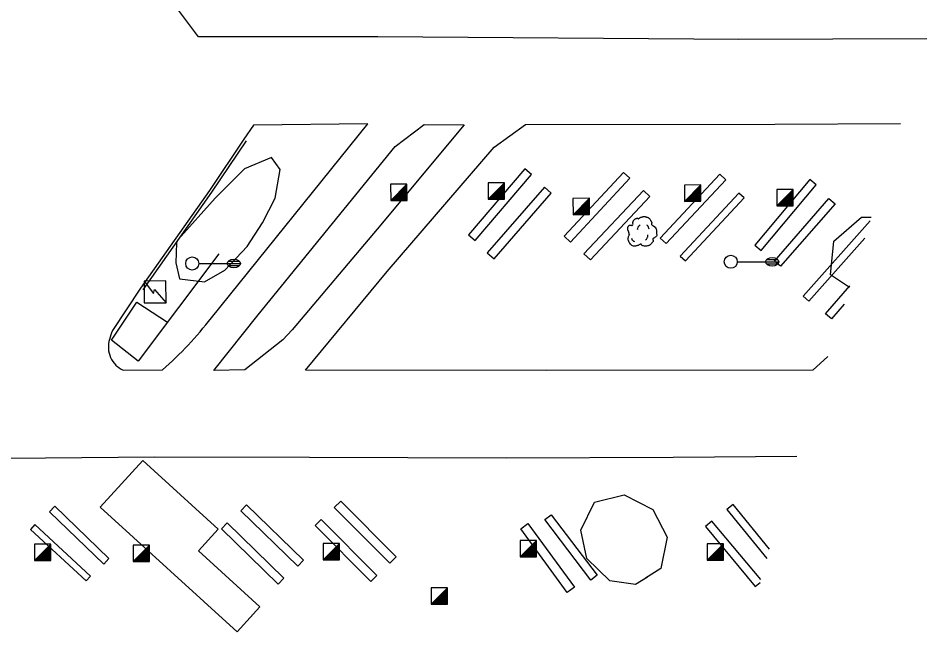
# Model space of a CAD drawing. Extents: x 2145380 to 2156929, y 139568 to 149130.
# Drawn here: x 2151453.1 to 2151661.1, y 147840 to 147980.4 of the extents above; entities that cross this region are included whole.
import ezdxf

# ---------------------------------------------------------------- set-up
doc = ezdxf.new("R2010")
doc.units = 0
for name, color, linetype in [('TOPO_Asphalt', 7, 'Continuous'), ('TOPO_Concrete', 7, 'Continuous'), ('TOPO_Curb Back', 7, 'Continuous'), ('TOPO_Fence', 7, 'Continuous'), ('TOPO_Light Pole', 7, 'Continuous'), ('TOPO_Misc', 7, 'Continuous'), ('TOPO_Tree', 7, 'Continuous'), ('TOPO_Tree Line', 7, 'Continuous')]:
    doc.layers.add(name, color=color, linetype=linetype)

# ---------------------------------------------------------------- blocks, each defined once
blk = doc.blocks.new('LP')
at = {"layer": 'TOPO_Light Pole'}
blk.add_line((3.81, 0), (20.32, 0), dxfattribs=at)
for points in [[(20.32, 0), (27.94, 0)], [(20.32, 0), (23.5, 0)], [(20.83, 1.27), (27.43, 1.27)], [(20.83, 1.27), (23.5, 1.27)], [(23.71, 1.27), (27.43, 1.27)], [(23.71, 0), (27.94, 0)], [(20.83, -1.27), (27.43, -1.27)], [(20.83, -1.27), (23.5, -1.27)], [(23.71, -1.27), (27.43, -1.27)]]:
    blk.add_lwpolyline(points, dxfattribs=at)
blk.add_circle((0, 0), 3.81, dxfattribs=at)
blk.add_ellipse((24.13, 0), major_axis=(3.81, 0), ratio=0.666667, dxfattribs=at)
blk = doc.blocks.new('TREE')
at = {"layer": 'TOPO_Tree'}
for points in [[(-14.1, -0.4), (-14.2, 0.5), (-14.4, 1.4), (-14.6, 2.3), (-14.8, 3.2), (-15.5, 4), (-15.7, 4.9), (-15.8, 5.6), (-15.7, 6.3), (-15.7, 7), (-15.6, 7.9), (-15.7, 8.8), (-15.1, 9.7), (-14.6, 10.4), (-13.8, 10.5), (-13, 10.7), (-12.2, 11), (-11.1, 10), (-10.4, 10.7), (-9.4, 11.7), (-10.3, 13.3), (-9.8, 14.4), (-9.6, 15.1), (-9.3, 15.9), (-8.8, 16.5), (-8.2, 17.3), (-7.5, 17.7), (-6.7, 18.1), (-6.1, 18.4), (-5.6, 18.6), (-5.1, 18.7), (-4.5, 18.7), (-4, 18.5), (-3.5, 18.1)], [(-4.2, 5.1), (-4.5, 6.1), (-4.3, 7.2), (-3.8, 8.2), (-3.3, 9.3), (-2.7, 10.3), (-1.6, 11)], [(-3.5, 17.6), (-3.1, 18.3), (-2.6, 18.8), (-1.9, 19.2), (-1, 19.7), (-0.2, 20), (0.7, 20.2), (1.6, 20.5), (2.5, 20.8), (3.4, 20.8), (4.1, 20.7), (4.8, 20.5), (5.5, 20.2), (6.4, 19.9), (7.3, 19.7), (8.2, 19.2), (9.4, 18.4), (10, 17.2), (10.8, 16), (11.2, 15.3), (11.6, 14.6), (11.9, 13.9), (12.2, 13.1), (11.4, 12), (11.9, 11.2), (12, 11), (12.2, 10.9), (12.4, 10.7), (12.9, 10.4), (13.5, 10), (14, 9.7), (14.7, 9.2), (15.4, 8.7), (16.1, 8.1), (16.7, 7.5), (16.9, 6.7), (17.1, 6), (17.6, 4.4), (17.7, 2.8), (17.7, 1.2), (17.7, -0.2), (17.8, -2.2), (16.6, -3), (15.5, -3.8), (14.3, -4.6), (13.2, -5.3)], [(5.9, 11.2), (6.5, 10.7), (7, 10.2), (7.4, 9.5), (7.9, 8.6), (8.3, 7.6), (8.5, 6.6)], [(13.2, -5.3), (13.3, -5.8), (13.4, -6.3), (13.4, -6.7), (13.8, -8.5), (12.2, -10), (10.8, -11.5), (10, -12.3), (9.1, -12.8), (8.2, -13.1), (6, -13.8), (3.3, -13.6), (1.3, -13.1), (0.5, -12.9), (-0.1, -11.4), (-0.8, -11.5), (-2, -11.6), (-3.3, -12.8), (-4.5, -13.1), (-6.1, -13.5), (-7.8, -14), (-9.3, -13.6), (-11.4, -13.1), (-12.8, -11.4), (-14.1, -9.4), (-15.3, -7.3), (-15.6, -5.1), (-15.1, -3), (-14.9, -1.9), (-13.9, -0.8), (-13.5, 0.1)], [(-11.4, -4.5), (-11.5, -5.4), (-11, -6.3), (-10.1, -7.2), (-9.3, -8), (-8.5, -8.3), (-7.7, -8.1)], [(4.8, -6.3), (5.7, -5.7), (6.3, -4.9), (6.8, -3.9), (7.4, -2.8), (7.6, -1.7), (7.5, -0.6)]]:
    blk.add_open_spline(points, degree=3, dxfattribs=at)

msp = doc.modelspace()

# ---------------------------------------------------------------- linework, layer by layer
at = {"layer": 'TOPO_Asphalt'}
for points in [[(2151661.13, 147975.73), (2151618.11, 147975.54), (2151535.46, 147976.14), (2151494.42, 147976.19), (2151484.57, 147989.39)], [(2151497.35, 147911.87), (2151533.15, 147956.25), (2151507.02, 147955.97), (2151504.8, 147952.73)], [(2151555.26, 147956.07), (2151535.28, 147932.2), (2151515.83, 147909.1), (2151513.75, 147906.84), (2151505.01, 147899.95), (2151497.9, 147899.8), (2151508.06, 147912.58), (2151539.46, 147951.08), (2151546.1, 147956.15), (2151555.26, 147956.07)], [(2151638.48, 147903.02), (2151635.07, 147899.88), (2151574.08, 147899.83), (2151518.89, 147899.89), (2151537.59, 147922.49), (2151562.12, 147950.95), (2151569.27, 147956.11), (2151626.32, 147956.19), (2151655.09, 147956.33)], [(2151481.14, 147918.64), (2151474.74, 147908.95)], [(2151477.17, 147899.92), (2151486.16, 147900.01)], [(2151150.16, 147863.39), (2151185.44, 147860.59), (2151215.03, 147859.03), (2151213.7, 147850.88), (2151231.54, 147849.26), (2151246.75, 147848.38), (2151247.88, 147856.25), (2151320.29, 147858.23), (2151354.44, 147878.79), (2151354.36, 147880.63), (2151399.23, 147880.11), (2151442.64, 147879.73), (2151484.37, 147880.08), (2151519.81, 147879.98), (2151564.8, 147879.85), (2151603.06, 147879.99), (2151631.39, 147880.25)], [(2151503.24, 147840.04), (2151471.93, 147868.58), (2151481.66, 147879.25), (2151498.92, 147863.52), (2151494.4, 147858.56), (2151508.45, 147845.75), (2151503.24, 147840.04)]]:
    msp.add_lwpolyline(points, dxfattribs=at)
for centre, radius, start, end in [((2151432.66, 147961.7), 81.66, 310.9367, 322.3959), ((2151482.51, 147905.01), 8.71, 153.1076, 181.0299), ((2151479.52, 147905.11), 5.73, 182.4958, 224.7354), ((2151479.76, 147905.63), 6.27, 226.5402, 245.6089)]:
    msp.add_arc(centre, radius, start, end, dxfattribs=at)
at = {"layer": 'TOPO_Concrete'}
for points in [[(2151569.13, 147946.01), (2151556.18, 147930.88), (2151557.71, 147929.58), (2151570.65, 147944.7), (2151569.13, 147946.01)], [(2151591.69, 147945.17), (2151578.08, 147930.56), (2151579.53, 147929.21), (2151593.14, 147943.82), (2151591.69, 147945.17)], [(2151613.74, 147944.72), (2151600.1, 147930.13), (2151601.45, 147928.87), (2151615.09, 147943.46), (2151613.74, 147944.72)], [(2151634.31, 147943.57), (2151621.73, 147928.54), (2151623.24, 147927.27), (2151635.83, 147942.3), (2151634.31, 147943.57)], [(2151573.58, 147941.77), (2151560.5, 147926.79), (2151562.07, 147925.41), (2151575.16, 147940.39), (2151573.58, 147941.77)], [(2151596.24, 147941.04), (2151582.65, 147926.56), (2151584.12, 147925.17), (2151597.72, 147939.65), (2151596.24, 147941.04)], [(2151618.08, 147940.44), (2151604.67, 147926.02), (2151605.88, 147924.89), (2151619.29, 147939.32), (2151618.08, 147940.44)], [(2151626.29, 147924.87), (2151638.73, 147939.19), (2151640.11, 147937.99), (2151627.67, 147923.67), (2151626.29, 147924.87)], [(2151648.17, 147934.11), (2151632.82, 147916.83), (2151634.11, 147915.69), (2151646.92, 147930.11)], [(2151642.21, 147914.98), (2151639.3, 147911.63), (2151637.95, 147912.8), (2151643.53, 147919.23)], [(2151539.67, 147857.2), (2151526.97, 147869.94), (2151525.48, 147868.45), (2151538.18, 147855.72), (2151539.67, 147857.2)], [(2151473.91, 147856.79), (2151461.49, 147868.75), (2151460.29, 147867.52), (2151472.72, 147855.55), (2151473.91, 147856.79)], [(2151504.13, 147867.75), (2151517.16, 147855.08), (2151518.47, 147856.42), (2151505.43, 147869.1), (2151504.13, 147867.75)], [(2151625.12, 147858.98), (2151616.78, 147869.17), (2151615.34, 147867.99), (2151624.51, 147856.8)], [(2151535.23, 147852.92), (2151522.46, 147865.75), (2151521.1, 147864.4), (2151533.88, 147851.58), (2151535.23, 147852.92)], [(2151584.2, 147851.87), (2151573.7, 147865.73), (2151575.15, 147866.83), (2151585.65, 147852.97), (2151584.2, 147851.87)], [(2151469.68, 147852.8), (2151456.98, 147864.57), (2151455.95, 147863.47), (2151468.66, 147851.7), (2151469.68, 147852.8)], [(2151499.64, 147863.61), (2151512.67, 147850.94), (2151513.97, 147852.28), (2151500.94, 147864.95), (2151499.64, 147863.61)], [(2151578.81, 147849.02), (2151568.16, 147863.6), (2151569.81, 147864.8), (2151580.46, 147850.22), (2151578.81, 147849.02)], [(2151623.14, 147851.99), (2151611.95, 147865.38), (2151610.43, 147864.1), (2151621.87, 147850.42), (2151622.95, 147851.32)]]:
    msp.add_lwpolyline(points, dxfattribs=at)
at = {"layer": 'TOPO_Curb Back'}
for points in [[(2151504.8, 147952.73), (2151496.9, 147941), (2151481.14, 147918.64)], [(2151505.3, 147952.39), (2151497.39, 147940.66), (2151481.63, 147918.29)]]:
    msp.add_lwpolyline(points, dxfattribs=at)
at = {"layer": 'TOPO_Fence'}
msp.add_lwpolyline([(2151499.06, 147926.56), (2151480.61, 147901.94), (2151474.52, 147906.75), (2151480.26, 147915.48), (2151487.33, 147910.9)], dxfattribs=at)
at = {"layer": 'TOPO_Misc'}
for p, q in [((2151538.4, 147938.73), (2151542.13, 147942.48)), ((2151542.1, 147942.44), (2151542.13, 147942.44)), ((2151560.72, 147939.02), (2151564.45, 147942.77)), ((2151564.24, 147942.55), (2151564.45, 147942.55)), ((2151564.42, 147942.74), (2151564.45, 147942.74)), ((2151540.05, 147940.39), (2151542.13, 147940.39)), ((2151540.24, 147940.58), (2151542.13, 147940.58)), ((2151540.42, 147940.76), (2151542.13, 147940.76)), ((2151540.61, 147940.95), (2151542.13, 147940.95)), ((2151540.79, 147941.13), (2151542.13, 147941.13)), ((2151540.98, 147941.32), (2151542.13, 147941.32)), ((2151541.16, 147941.51), (2151542.13, 147941.51)), ((2151541.36, 147941.7), (2151542.13, 147941.7)), ((2151541.55, 147941.89), (2151542.13, 147941.89)), ((2151541.73, 147942.07), (2151542.13, 147942.07)), ((2151541.92, 147942.26), (2151542.13, 147942.26)), ((2151562.18, 147940.49), (2151564.45, 147940.49)), ((2151562.37, 147940.69), (2151564.45, 147940.69)), ((2151562.56, 147940.87), (2151564.45, 147940.87)), ((2151562.74, 147941.05), (2151564.45, 147941.05)), ((2151562.93, 147941.24), (2151564.45, 147941.24)), ((2151563.11, 147941.43), (2151564.45, 147941.43)), ((2151563.3, 147941.62), (2151564.45, 147941.62)), ((2151563.49, 147941.8), (2151564.45, 147941.8)), ((2151563.68, 147941.99), (2151564.45, 147941.99)), ((2151563.87, 147942.18), (2151564.45, 147942.18)), ((2151564.05, 147942.36), (2151564.45, 147942.36)), ((2151605.67, 147938.53), (2151609.41, 147942.28)), ((2151607.51, 147940.38), (2151609.41, 147940.38)), ((2151607.69, 147940.56), (2151609.41, 147940.56)), ((2151607.88, 147940.75), (2151609.41, 147940.75)), ((2151608.07, 147940.93), (2151609.41, 147940.93)), ((2151608.26, 147941.12), (2151609.41, 147941.12)), ((2151608.44, 147941.31), (2151609.41, 147941.31)), ((2151608.63, 147941.5), (2151609.41, 147941.5)), ((2151608.82, 147941.69), (2151609.41, 147941.69)), ((2151609.01, 147941.87), (2151609.41, 147941.87)), ((2151609.2, 147942.06), (2151609.41, 147942.06)), ((2151609.38, 147942.24), (2151609.41, 147942.24)), ((2151626.81, 147937.53), (2151630.55, 147941.28)), ((2151629.77, 147940.5), (2151630.55, 147940.5)), ((2151629.96, 147940.69), (2151630.55, 147940.69)), ((2151630.14, 147940.87), (2151630.55, 147940.87)), ((2151630.33, 147941.06), (2151630.55, 147941.06)), ((2151630.51, 147941.25), (2151630.55, 147941.25)), ((2151538.55, 147938.89), (2151542.14, 147938.89)), ((2151538.74, 147939.08), (2151542.14, 147939.08)), ((2151538.92, 147939.26), (2151542.14, 147939.26)), ((2151539.11, 147939.46), (2151542.14, 147939.46)), ((2151539.3, 147939.64), (2151542.14, 147939.64)), ((2151539.49, 147939.83), (2151542.14, 147939.83)), ((2151539.68, 147940.02), (2151542.14, 147940.02)), ((2151539.86, 147940.2), (2151542.13, 147940.2)), ((2151560.87, 147939.19), (2151564.46, 147939.19)), ((2151561.06, 147939.38), (2151564.46, 147939.38)), ((2151561.25, 147939.56), (2151564.46, 147939.56)), ((2151561.44, 147939.75), (2151564.46, 147939.75)), ((2151561.62, 147939.93), (2151564.46, 147939.93)), ((2151561.81, 147940.12), (2151564.46, 147940.12)), ((2151562, 147940.31), (2151564.46, 147940.31)), ((2151583.88, 147939.23), (2151580.13, 147939.22)), ((2151580.13, 147939.22), (2151580.14, 147935.48)), ((2151580.14, 147935.48), (2151583.88, 147939.23)), ((2151582.91, 147938.26), (2151583.88, 147938.26)), ((2151583.1, 147938.45), (2151583.88, 147938.45)), ((2151583.29, 147938.64), (2151583.88, 147938.64)), ((2151583.47, 147938.82), (2151583.88, 147938.82)), ((2151583.66, 147939.01), (2151583.88, 147939.01)), ((2151583.85, 147939.19), (2151583.88, 147939.19)), ((2151583.88, 147935.49), (2151583.88, 147939.23)), ((2151605.83, 147938.69), (2151609.41, 147938.69)), ((2151606.02, 147938.88), (2151609.41, 147938.88)), ((2151606.2, 147939.06), (2151609.41, 147939.06)), ((2151606.39, 147939.26), (2151609.41, 147939.26)), ((2151606.57, 147939.44), (2151609.41, 147939.44)), ((2151606.76, 147939.63), (2151609.41, 147939.63)), ((2151606.96, 147939.82), (2151609.41, 147939.82)), ((2151607.14, 147940), (2151609.41, 147940)), ((2151607.33, 147940.19), (2151609.41, 147940.19)), ((2151627.53, 147938.26), (2151630.55, 147938.26)), ((2151627.71, 147938.44), (2151630.55, 147938.44)), ((2151627.9, 147938.63), (2151630.55, 147938.63)), ((2151628.09, 147938.82), (2151630.55, 147938.82)), ((2151628.27, 147939), (2151630.55, 147939)), ((2151628.46, 147939.2), (2151630.55, 147939.2)), ((2151628.65, 147939.38), (2151630.55, 147939.38)), ((2151628.83, 147939.56), (2151630.55, 147939.56)), ((2151629.02, 147939.75), (2151630.55, 147939.75)), ((2151629.21, 147939.94), (2151630.55, 147939.94)), ((2151629.4, 147940.13), (2151630.55, 147940.13)), ((2151629.58, 147940.31), (2151630.55, 147940.31)), ((2151580.86, 147936.21), (2151583.88, 147936.21)), ((2151581.04, 147936.39), (2151583.88, 147936.39)), ((2151581.23, 147936.58), (2151583.88, 147936.58)), ((2151581.42, 147936.77), (2151583.88, 147936.77)), ((2151581.6, 147936.95), (2151583.88, 147936.95)), ((2151581.8, 147937.14), (2151583.88, 147937.14)), ((2151581.98, 147937.33), (2151583.88, 147937.33)), ((2151582.16, 147937.51), (2151583.88, 147937.51)), ((2151582.35, 147937.7), (2151583.88, 147937.7)), ((2151582.54, 147937.88), (2151583.88, 147937.88)), ((2151582.73, 147938.07), (2151583.88, 147938.07)), ((2151626.96, 147937.7), (2151630.55, 147937.7)), ((2151627.16, 147937.89), (2151630.55, 147937.89)), ((2151627.34, 147938.07), (2151630.55, 147938.07)), ((2151580.14, 147935.48), (2151583.88, 147935.49)), ((2151580.3, 147935.64), (2151583.88, 147935.64)), ((2151580.49, 147935.83), (2151583.88, 147935.83)), ((2151580.67, 147936.02), (2151583.88, 147936.02)), ((2151456.87, 147856.36), (2151460.61, 147860.11)), ((2151459.83, 147859.33), (2151460.61, 147859.33)), ((2151460.02, 147859.52), (2151460.61, 147859.52)), ((2151460.21, 147859.7), (2151460.61, 147859.7)), ((2151460.4, 147859.89), (2151460.61, 147859.89)), ((2151460.58, 147860.07), (2151460.61, 147860.07)), ((2151479.48, 147856.15), (2151483.21, 147859.9)), ((2151482.63, 147859.3), (2151483.21, 147859.3)), ((2151482.81, 147859.49), (2151483.21, 147859.49)), ((2151483, 147859.68), (2151483.21, 147859.68)), ((2151483.18, 147859.86), (2151483.21, 147859.86)), ((2151522.94, 147856.5), (2151526.68, 147860.25)), ((2151525.71, 147859.27), (2151526.68, 147859.27)), ((2151525.9, 147859.46), (2151526.68, 147859.46)), ((2151526.09, 147859.65), (2151526.68, 147859.65)), ((2151526.28, 147859.84), (2151526.68, 147859.84)), ((2151526.47, 147860.03), (2151526.68, 147860.03)), ((2151526.65, 147860.21), (2151526.68, 147860.21)), ((2151568.04, 147857.16), (2151571.78, 147860.91)), ((2151570.25, 147859.37), (2151571.78, 147859.37)), ((2151570.44, 147859.56), (2151571.78, 147859.56)), ((2151570.63, 147859.75), (2151571.78, 147859.75)), ((2151570.81, 147859.93), (2151571.78, 147859.93)), ((2151571, 147860.12), (2151571.78, 147860.12)), ((2151571.19, 147860.31), (2151571.78, 147860.31)), ((2151571.38, 147860.5), (2151571.78, 147860.5)), ((2151571.57, 147860.69), (2151571.78, 147860.69)), ((2151571.75, 147860.87), (2151571.78, 147860.87)), ((2151610.88, 147856.43), (2151614.61, 147860.18)), ((2151613.83, 147859.39), (2151614.61, 147859.39)), ((2151614.03, 147859.58), (2151614.61, 147859.58)), ((2151614.21, 147859.77), (2151614.61, 147859.77)), ((2151614.4, 147859.96), (2151614.61, 147859.96)), ((2151614.58, 147860.14), (2151614.61, 147860.14)), ((2151457.78, 147857.27), (2151460.62, 147857.27)), ((2151457.97, 147857.46), (2151460.62, 147857.46)), ((2151458.16, 147857.65), (2151460.62, 147857.65)), ((2151458.34, 147857.83), (2151460.61, 147857.83)), ((2151458.53, 147858.02), (2151460.61, 147858.02)), ((2151458.71, 147858.21), (2151460.61, 147858.21)), ((2151458.89, 147858.39), (2151460.61, 147858.39)), ((2151459.08, 147858.58), (2151460.61, 147858.58)), ((2151459.27, 147858.77), (2151460.61, 147858.77)), ((2151459.46, 147858.96), (2151460.61, 147858.96)), ((2151459.64, 147859.14), (2151460.61, 147859.14)), ((2151480.57, 147857.25), (2151483.22, 147857.25)), ((2151480.76, 147857.44), (2151483.22, 147857.44)), ((2151480.94, 147857.62), (2151483.21, 147857.62)), ((2151481.13, 147857.81), (2151483.21, 147857.81)), ((2151481.32, 147857.99), (2151483.21, 147857.99)), ((2151481.5, 147858.17), (2151483.21, 147858.17)), ((2151481.69, 147858.36), (2151483.21, 147858.36)), ((2151481.87, 147858.55), (2151483.21, 147858.55)), ((2151482.06, 147858.74), (2151483.21, 147858.74)), ((2151482.24, 147858.92), (2151483.21, 147858.92)), ((2151482.44, 147859.11), (2151483.21, 147859.11)), ((2151523.66, 147857.22), (2151526.68, 147857.22)), ((2151523.84, 147857.41), (2151526.68, 147857.41)), ((2151524.03, 147857.6), (2151526.68, 147857.6)), ((2151524.23, 147857.79), (2151526.68, 147857.79)), ((2151524.41, 147857.97), (2151526.68, 147857.97)), ((2151524.6, 147858.16), (2151526.68, 147858.16)), ((2151524.78, 147858.34), (2151526.68, 147858.34)), ((2151524.96, 147858.53), (2151526.68, 147858.53)), ((2151525.15, 147858.72), (2151526.68, 147858.72)), ((2151525.34, 147858.9), (2151526.68, 147858.9)), ((2151525.53, 147859.09), (2151526.68, 147859.09)), ((2151568.2, 147857.32), (2151571.79, 147857.32)), ((2151568.39, 147857.51), (2151571.79, 147857.51)), ((2151568.57, 147857.69), (2151571.79, 147857.69)), ((2151568.76, 147857.88), (2151571.79, 147857.88)), ((2151568.95, 147858.06), (2151571.79, 147858.06)), ((2151569.14, 147858.26), (2151571.79, 147858.26)), ((2151569.33, 147858.45), (2151571.79, 147858.45)), ((2151569.51, 147858.63), (2151571.78, 147858.63)), ((2151569.7, 147858.82), (2151571.78, 147858.82)), ((2151569.88, 147859), (2151571.78, 147859)), ((2151570.06, 147859.18), (2151571.78, 147859.18)), ((2151611.59, 147857.15), (2151614.62, 147857.15)), ((2151611.78, 147857.34), (2151614.62, 147857.34)), ((2151611.97, 147857.53), (2151614.62, 147857.53)), ((2151612.16, 147857.72), (2151614.62, 147857.72)), ((2151612.34, 147857.9), (2151614.61, 147857.9)), ((2151612.53, 147858.09), (2151614.61, 147858.09)), ((2151612.72, 147858.27), (2151614.61, 147858.27)), ((2151612.9, 147858.45), (2151614.61, 147858.45)), ((2151613.09, 147858.64), (2151614.61, 147858.64)), ((2151613.27, 147858.83), (2151614.61, 147858.83)), ((2151613.46, 147859.02), (2151614.61, 147859.02)), ((2151613.64, 147859.2), (2151614.61, 147859.2)), ((2151457.03, 147856.52), (2151460.62, 147856.52)), ((2151457.22, 147856.72), (2151460.62, 147856.72)), ((2151457.4, 147856.9), (2151460.62, 147856.9)), ((2151457.59, 147857.09), (2151460.62, 147857.09)), ((2151479.63, 147856.31), (2151483.22, 147856.31)), ((2151479.82, 147856.5), (2151483.22, 147856.5)), ((2151480, 147856.68), (2151483.22, 147856.68)), ((2151480.19, 147856.87), (2151483.22, 147856.87)), ((2151480.38, 147857.05), (2151483.22, 147857.05)), ((2151523.1, 147856.66), (2151526.68, 147856.66)), ((2151523.29, 147856.85), (2151526.68, 147856.85)), ((2151523.47, 147857.03), (2151526.68, 147857.03)), ((2151611.03, 147856.59), (2151614.62, 147856.59)), ((2151611.22, 147856.78), (2151614.62, 147856.78)), ((2151611.4, 147856.96), (2151614.62, 147856.96)), ((2151547.69, 147846.34), (2151551.43, 147850.09)), ((2151550.28, 147848.93), (2151551.43, 147848.93)), ((2151550.46, 147849.11), (2151551.43, 147849.11)), ((2151550.65, 147849.3), (2151551.43, 147849.3)), ((2151550.84, 147849.49), (2151551.43, 147849.49)), ((2151551.03, 147849.68), (2151551.43, 147849.68)), ((2151551.22, 147849.87), (2151551.43, 147849.87)), ((2151551.4, 147850.05), (2151551.43, 147850.05)), ((2151548.22, 147846.87), (2151551.43, 147846.87)), ((2151548.41, 147847.06), (2151551.43, 147847.06)), ((2151548.59, 147847.25), (2151551.43, 147847.25)), ((2151548.78, 147847.44), (2151551.43, 147847.44)), ((2151548.98, 147847.63), (2151551.43, 147847.63)), ((2151549.16, 147847.81), (2151551.43, 147847.81)), ((2151549.35, 147848), (2151551.43, 147848)), ((2151549.53, 147848.18), (2151551.43, 147848.18)), ((2151549.71, 147848.37), (2151551.43, 147848.37)), ((2151549.9, 147848.56), (2151551.43, 147848.56)), ((2151550.09, 147848.74), (2151551.43, 147848.74)), ((2151547.85, 147846.5), (2151551.43, 147846.5)), ((2151548.04, 147846.69), (2151551.43, 147846.69))]:
    msp.add_line(p, q, dxfattribs=at)
for points in [[(2151542.14, 147938.74), (2151542.13, 147942.48), (2151538.39, 147942.47), (2151538.4, 147938.73), (2151542.14, 147938.74)], [(2151564.46, 147939.03), (2151564.45, 147942.77), (2151560.71, 147942.77), (2151560.72, 147939.02), (2151564.46, 147939.03)], [(2151609.41, 147938.54), (2151609.41, 147942.28), (2151605.66, 147942.27), (2151605.67, 147938.53), (2151609.41, 147938.54)], [(2151630.55, 147937.54), (2151630.55, 147941.28), (2151626.8, 147941.28), (2151626.81, 147937.53), (2151630.55, 147937.54)], [(2151486.98, 147915.32), (2151486.97, 147920.31), (2151481.98, 147920.3), (2151481.99, 147915.31), (2151486.98, 147915.32)], [(2151481.98, 147920.3), (2151484.09, 147917.44), (2151484.31, 147918.38), (2151486.98, 147915.32)], [(2151460.62, 147856.37), (2151460.61, 147860.11), (2151456.87, 147860.11), (2151456.87, 147856.36), (2151460.62, 147856.37)], [(2151483.22, 147856.15), (2151483.21, 147859.9), (2151479.47, 147859.89), (2151479.48, 147856.15), (2151483.22, 147856.15)], [(2151526.68, 147856.5), (2151526.68, 147860.25), (2151522.93, 147860.24), (2151522.94, 147856.5), (2151526.68, 147856.5)], [(2151571.79, 147857.16), (2151571.78, 147860.91), (2151568.04, 147860.9), (2151568.04, 147857.16), (2151571.79, 147857.16)], [(2151614.62, 147856.43), (2151614.61, 147860.18), (2151610.87, 147860.17), (2151610.88, 147856.43), (2151614.62, 147856.43)], [(2151551.43, 147846.34), (2151551.43, 147850.09), (2151547.68, 147850.08), (2151547.69, 147846.34), (2151551.43, 147846.34)]]:
    msp.add_lwpolyline(points, dxfattribs=at)
at = {"layer": 'TOPO_Tree Line'}
for points in [[(2151489.34, 147929.04), (2151489.26, 147924.49), (2151490.07, 147920.83), (2151495.81, 147920.09), (2151500.45, 147922.78), (2151505.57, 147928.17), (2151509.03, 147933.61), (2151511.94, 147939.27), (2151513.11, 147945.8), (2151511.14, 147948.54), (2151504.91, 147945.99), (2151498.2, 147939.24), (2151489.78, 147929.81), (2151489.3, 147928.96)], [(2151643.4, 147918.82), (2151639.05, 147921.75), (2151639.86, 147929.41), (2151646.17, 147934.94), (2151648.41, 147934.88)], [(2151597.19, 147852.55), (2151594.46, 147850.88), (2151588.54, 147851.72), (2151583.29, 147856.81), (2151581.94, 147863.26), (2151585.08, 147869.73), (2151591.84, 147871.39), (2151598.43, 147868.05), (2151601.66, 147861.72), (2151600.25, 147854.56), (2151596.76, 147852.28)]]:
    msp.add_lwpolyline(points, dxfattribs=at)

# ---------------------------------------------------------------- block references
at = {"layer": 'TOPO_Light Pole', "xscale": 0.39370000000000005, "yscale": 0.3937000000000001}
for p in [(2151492.99, 147924.32), (2151616.25, 147924.71)]:
    msp.add_blockref('LP', p, dxfattribs=at)
at = {"layer": 'TOPO_Tree', "xscale": 0.19685000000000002, "yscale": 0.19685000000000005}
msp.add_blockref('TREE', (2151595.8, 147930.98), dxfattribs=at)

doc.saveas('drawing.dxf')
